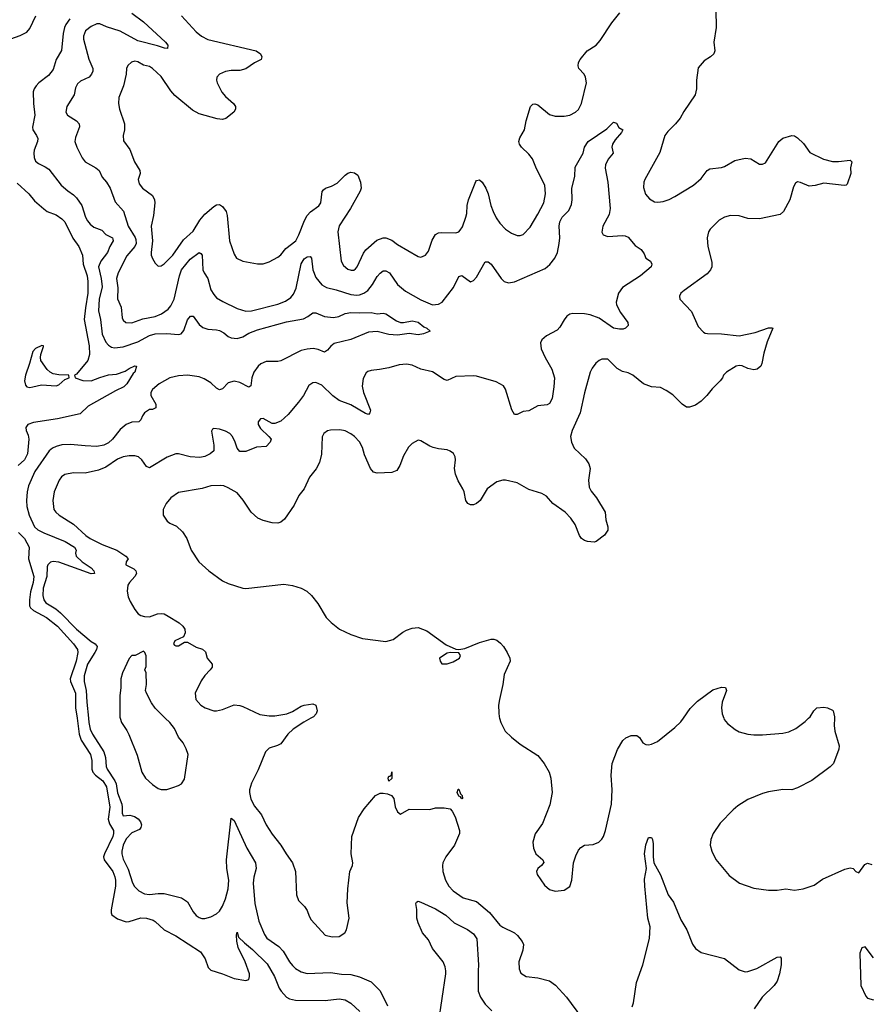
# Model space of a CAD drawing. Header units: inches. Extents: x 1771504 to 1971212, y 471788 to 643615.
# Tile 563 of 587: x 1910221 to 1916055, y 568040 to 574784. Entities that reach past the tile are written whole.
import ezdxf

# ---------------------------------------------------------------- set-up
doc = ezdxf.new("R2010")
doc.units = ezdxf.units.IN
doc.header["$MEASUREMENT"] = 0
doc.layers.add('B9516', color=7, linetype='Continuous')
doc.layers.add('B9517', color=7, linetype='Continuous')

msp = doc.modelspace()

# ---------------------------------------------------------------- linework, layer by layer
at = {"layer": 'B9516', "color": 5}
for points, elevation in [([(1910614.1, 570000), (1910629.5, 569889.5), (1910642, 569850), (1910705.6, 569750), (1910715.3, 569710), (1910715.7, 569650), (1910722.9, 569630), (1910741.4, 569610), (1910791, 569571), (1910816.7, 569530), (1910838.9, 569390), (1910828.1, 569308.1), (1910837, 569277), (1910863.3, 569230), (1910864.7, 569210), (1910858.1, 569190), (1910801.4, 569070), (1910796.2, 569050), (1910799.8, 569030), (1910858.8, 568950), (1910873.6, 568913.6), (1910877.8, 568890), (1910877.3, 568850), (1910847.3, 568687.3), (1910847.1, 568667), (1910853.1, 568653.1), (1910890, 568624.9), (1910950, 568605.6), (1910970, 568607.6), (1911050, 568631.4), (1911090, 568629.3), (1911135.6, 568615.6), (1911150, 568607.4), (1911211.1, 568551.1), (1911290, 568510.3), (1911459.3, 568399.3), (1911492.5, 568352.5), (1911512.8, 568292.8), (1911530, 568274.6), (1911610, 568248.8), (1911690, 568215.9), (1911770, 568203.2), (1911790, 568210.6), (1911796.5, 568230), (1911795.2, 568250), (1911766.8, 568330), (1911718.7, 568430), (1911707.9, 568472.1), (1911705.6, 568514.4), (1911710, 568534), (1911720.6, 568500.6), (1911760.7, 568460.6), (1911816.5, 568416.5), (1911917.4, 568317.4), (1911966.9, 568230), (1911999.1, 568150), (1912011.8, 568130), (1912050, 568090.2), (1912070, 568077.5), (1912110, 568069.3), (1912314.2, 568065.8), (1912410, 568078.6), (1912451, 568071), (1912490, 568047.2), (1912551.8, 567991.8)], 320), ([(1910692.3, 570000), (1910695.5, 569970), (1910704.6, 569924.6), (1910718.8, 569890), (1910796.6, 569770), (1910807.8, 569730), (1910813.2, 569670), (1910819.3, 569650), (1910871.7, 569571.7), (1910881.3, 569550), (1910890, 569488.8), (1910919.8, 569410), (1910923.9, 569390), (1910922.8, 569350), (1910930, 569330.6), (1910974.7, 569334.7), (1911007.4, 569327.4), (1911033, 569310), (1911048.2, 569290), (1911054.4, 569270), (1911050.4, 569250), (1911041.7, 569238.3), (1910990, 569214.4), (1910950, 569172.7), (1910930.8, 569130), (1910921.2, 569090), (1910921.3, 569070), (1910930, 569034.9), (1910965, 568965), (1910992.8, 568872.8), (1911006.7, 568846.7), (1911036.4, 568816.4), (1911076.4, 568796.4), (1911110, 568793.2), (1911170, 568799.8), (1911210, 568798.7), (1911330, 568769), (1911370, 568741.3), (1911410, 568673), (1911430, 568648.5), (1911450, 568633.7), (1911467.8, 568627.7), (1911490, 568628.7), (1911530, 568640.4), (1911570, 568659.3), (1911590, 568678.4), (1911610, 568712.7), (1911630, 568761.6), (1911650, 568830.8), (1911653.1, 568890), (1911640.4, 568970), (1911638.4, 569030), (1911670, 569314.8), (1911690, 569299.3), (1911776.3, 569110), (1911836.3, 569010), (1911841.9, 568970), (1911824.2, 568910), (1911819.4, 568870), (1911831.6, 568730), (1911859.7, 568610), (1911897.8, 568517.8), (1911913.4, 568493.4), (1911997, 568437), (1912025.1, 568405.1), (1912070, 568330.3), (1912090, 568306.3), (1912110, 568286.5), (1912150, 568263.2), (1912190, 568252.3), (1912350, 568257.4), (1912425.6, 568245.6), (1912490, 568244.8), (1912549.5, 568229.5), (1912630, 568194.6), (1912691.6, 568131.6), (1912740.6, 568030)], 340), ([(1910908.4, 570000), (1910918.8, 569970), (1910955.9, 569915.9), (1910968.1, 569888.1), (1911025.5, 569745.5), (1911057.3, 569630), (1911082, 569590), (1911130, 569545.5), (1911170, 569517.3), (1911190, 569510.8), (1911228.9, 569511.1), (1911270, 569524.7), (1911310, 569538), (1911330, 569551.3), (1911350, 569582), (1911375.3, 569750), (1911362, 569790), (1911342, 569830), (1911309, 569870), (1911282, 569930), (1911249.1, 569969.1), (1911218.4, 570000)], 360), ([(1912215.1, 570000), (1912166.5, 569973.5), (1912094.7, 569925.3), (1912057, 569890), (1912010, 569823), (1911988.2, 569811.8), (1911930, 569794.5), (1911904, 569770), (1911854.4, 569645.6), (1911810, 569555.1), (1911796.1, 569510), (1911794.9, 569490), (1911805.3, 569445.3), (1911830, 569397.1), (1911877.2, 569337.2), (1911910, 569270.4), (1911950, 569206), (1912010.4, 569130), (1912045.5, 569070), (1912090.4, 569010), (1912110.4, 568950), (1912117.3, 568790), (1912130, 568752), (1912171.3, 568710), (1912190, 568682), (1912203.5, 568643.5), (1912218, 568618), (1912313.4, 568513.4), (1912362.5, 568502.5), (1912410, 568504), (1912449.5, 568530.5), (1912460.9, 568550), (1912477.6, 568630), (1912465.4, 568734.6), (1912469.4, 568830), (1912482.7, 568950), (1912501.2, 568990), (1912503.7, 569010), (1912491.3, 569071.3), (1912496.3, 569190), (1912541.2, 569318.8), (1912581.7, 569378.3), (1912659.7, 569470), (1912690, 569486.5), (1912710, 569486.9), (1912741.6, 569481.6), (1912768, 569470), (1912784.4, 569450), (1912793.7, 569393.7), (1912810, 569358), (1912830, 569342), (1912890, 569376), (1913030, 569374), (1913070, 569384.7), (1913130, 569386), (1913170, 569378), (1913184, 569364), (1913203.4, 569323.4), (1913234.4, 569230), (1913234.4, 569210), (1913199.6, 569130), (1913140.3, 569050), (1913120.9, 569010), (1913117.4, 568990), (1913119.5, 568950), (1913138.7, 568890), (1913161.1, 568850), (1913190, 568817), (1913259.3, 568770), (1913350, 568744.6), (1913440.5, 568670), (1913510, 568582.4), (1913530, 568567.6), (1913610.2, 568530.2), (1913632.2, 568512.2), (1913664.4, 568470), (1913672.2, 568450), (1913667, 568410), (1913641.6, 568330), (1913642.8, 568282.8), (1913654.6, 568254.6), (1913690.4, 568230.4), (1913770, 568222), (1913850, 568200.2), (1913891.9, 568171.9), (1913966.5, 568090), (1914068.8, 567948.8)], 360), ([(1913507.7, 570000), (1913516.3, 569970), (1913547.3, 569910), (1913590, 569870.8), (1913650, 569822.8), (1913770, 569744), (1913814.9, 569690), (1913848.2, 569630), (1913859.3, 569590), (1913868.7, 569490), (1913853.5, 569406.5), (1913802, 569278), (1913753.2, 569206.8), (1913737.3, 569150), (1913740.7, 569110), (1913756, 569070), (1913806, 569030), (1913810.7, 569010.7), (1913794.8, 568990), (1913770.6, 568969.4), (1913761, 568950), (1913766, 568930), (1913815.9, 568855.9), (1913850, 568826), (1913890, 568816), (1913950, 568821), (1913990, 568846), (1914003.7, 568890), (1914014.5, 569010), (1914030, 569058), (1914050, 569096), (1914065.8, 569114.2), (1914090, 569130.7), (1914150, 569134.8), (1914188.7, 569150), (1914209.5, 569170.5), (1914221.2, 569190), (1914235.1, 569230), (1914276.2, 569410), (1914279.6, 569510), (1914273.6, 569610), (1914280.5, 569690), (1914315.8, 569784.2), (1914353.8, 569846.2), (1914374.1, 569865.9), (1914410, 569880.3), (1914450, 569880.5), (1914468.3, 569868.3), (1914490, 569831), (1914510, 569818.8), (1914530, 569817.3), (1914550, 569822), (1914590, 569840.7), (1914710, 569936.3), (1914750, 569974), (1914768.2, 570000)], 380), ([(1915802.8, 570000), (1915801.6, 569950), (1915806, 569910), (1915834, 569810), (1915833.2, 569786.8), (1915797.3, 569690), (1915774.2, 569665.8), (1915648.1, 569571.9), (1915550, 569522.9), (1915510, 569509.6), (1915450, 569511.8), (1915350, 569495.6), (1915310, 569484.5), (1915210, 569443.7), (1915140.9, 569399.1), (1915110, 569373.2), (1915019.8, 569280.2), (1914970.8, 569210), (1914954.8, 569170), (1914951, 569130), (1914962.8, 569090), (1914990, 569031.3), (1915082.5, 568922.5), (1915151.3, 568870), (1915250, 568836.3), (1915350, 568823), (1915410, 568823), (1915470, 568830.5), (1915530, 568823), (1915588, 568830), (1915663.3, 568856.7), (1915722, 568898), (1915874.5, 568965.5), (1915910, 568974.9), (1915930, 568970.5), (1915950, 568950.8), (1915970, 568941), (1916010, 568998.8), (1916030, 569006), (1916058, 568998)], 380), ([(1915044, 570000), (1915047.7, 569990), (1915070, 569962.8), (1915122, 569922), (1915150, 569907.3), (1915210, 569890.6), (1915250, 569885.5), (1915310, 569885.5), (1915450, 569897.1), (1915490, 569906.4), (1915539.3, 569930), (1915602.3, 569977.7), (1915625.6, 570000)], 380), ([(1914416.6, 568023.4), (1914426.6, 568050), (1914445.6, 568190), (1914490, 568311.3), (1914536.2, 568490), (1914539.6, 568570), (1914524.7, 568630), (1914502.7, 568850), (1914502, 568898), (1914516, 568970), (1914501.3, 569070), (1914510, 569131.3), (1914530, 569182), (1914550, 569182), (1914556, 569170), (1914559.8, 569139.8), (1914560.7, 569050), (1914566, 569010), (1914610, 568926.8), (1914664.6, 568790), (1914699, 568739), (1914750, 568618.8), (1914790.4, 568550), (1914830, 568451), (1914850, 568422), (1914890, 568394.9), (1915050, 568354), (1915150, 568276.3), (1915190, 568262), (1915210, 568264), (1915270, 568284.9), (1915410, 568363), (1915430, 568366), (1915437.1, 568357.1), (1915437.6, 568310), (1915426.7, 568250), (1915410, 568199.3), (1915390.4, 568170), (1915308.5, 568090), (1915252.4, 568010)], 360), ([(1913090, 567910.6), (1913140.5, 568250), (1913139.9, 568270), (1913136, 568296), (1913122.3, 568330), (1913050, 568422.6), (1913020.8, 568480.8), (1912981.7, 568530), (1912950, 568597.4), (1912941.1, 568630), (1912941.7, 568690), (1912934, 568730), (1912939.3, 568740.7), (1912950, 568746), (1912970, 568739.6), (1913070, 568693.4), (1913140.3, 568650), (1913198.2, 568598.2), (1913290, 568553.1), (1913330, 568522), (1913351.7, 568488.3), (1913365.2, 568310), (1913361, 568270), (1913363, 568130), (1913377.2, 568090), (1913410, 568041.7), (1913456.3, 567996.3)], 340), ([(1916070, 568358), (1916012.7, 568432.7), (1915990, 568428), (1915976, 568390), (1915982.8, 568170), (1916016.9, 568096.9), (1916030, 568082), (1916070, 568071.3)], 380)]:
    msp.add_lwpolyline(points, dxfattribs=dict(at, elevation=elevation))
at = {"layer": 'B9516', "color": 5, "elevation": 360}
for points in [[(1912750, 569569), (1912745.2, 569590), (1912750, 569602), (1912758, 569602), (1912768.4, 569611.6), (1912770, 569632), (1912770, 569586)], [(1913250, 569448), (1913242, 569462), (1913230, 569466), (1913218, 569490), (1913226, 569514), (1913230, 569514), (1913242, 569482), (1913252, 569470), (1913254, 569450)]]:
    msp.add_lwpolyline(points, close=True, dxfattribs=at)
at = {"layer": 'B9517', "color": 5}
for points, elevation in [([(1910000, 574689.2), (1910014.9, 574634.9), (1910030, 574620.5), (1910050, 574618.7), (1910090, 574627.2), (1910223.9, 574676.1), (1910270, 574699), (1910290, 574722.6), (1910331.4, 574810)], 340), ([(1910990, 574829.3), (1911069.6, 574769.6), (1911219.5, 574630), (1911236.4, 574610), (1911234, 574586), (1911212.5, 574587.5), (1911165.6, 574605.6), (1911030, 574638.4), (1910910, 574705.2), (1910815.2, 574735.2), (1910770, 574755.4), (1910750, 574754.8), (1910710, 574736.8), (1910672.1, 574707.9), (1910657.8, 574670), (1910658.9, 574650), (1910694, 574514), (1910722.4, 574450), (1910721.3, 574430), (1910713.7, 574410), (1910697.1, 574390), (1910637.3, 574362.7), (1910616.5, 574343.5), (1910604.2, 574315.8), (1910593.8, 574270), (1910544.9, 574190), (1910537.6, 574150), (1910549.2, 574129.2), (1910611.3, 574091.3), (1910628.5, 574070), (1910630.3, 574050), (1910602.5, 573977.5), (1910598.6, 573950), (1910612.3, 573910), (1910650, 573838), (1910670.4, 573810), (1910741.6, 573770), (1910766.4, 573750), (1910785.7, 573705.7), (1910816, 573670), (1910841.5, 573630), (1910875.1, 573535.1), (1910931.5, 573471.5), (1910963.8, 573370), (1911012.7, 573292.7), (1911017.7, 573277.7), (1911018.5, 573250), (1911010.1, 573230), (1910954.3, 573165.7), (1910895.8, 573050), (1910885.2, 573010), (1910892.6, 572947.4), (1910891.5, 572871.5), (1910915.3, 572815.3), (1910922.2, 572742.2), (1910930, 572726), (1910948, 572710), (1910990, 572706.9), (1911065.6, 572734.4), (1911150, 572750.2), (1911192.8, 572770), (1911238.1, 572801.9), (1911256.4, 572823.6), (1911279.9, 572870), (1911315.3, 573030), (1911329.4, 573070), (1911390, 573142.4), (1911450, 573188), (1911463, 573183), (1911471.6, 573171.6), (1911476.5, 573070), (1911484, 573050), (1911510.2, 573010), (1911530, 572934), (1911550, 572901.3), (1911570, 572879.5), (1911613.7, 572853.7), (1911710, 572806.5), (1911770, 572786.7), (1911810, 572788.5), (1911990, 572835.8), (1912043.1, 572856.9), (1912078.5, 572881.5), (1912097, 572903), (1912115.6, 572944.4), (1912150, 573111.8), (1912170, 573144.9), (1912190, 573159.2), (1912210, 573161.1), (1912219.6, 573150), (1912228.5, 573070), (1912250, 573018.3), (1912290, 572968), (1912322, 572950), (1912390, 572934), (1912490, 572901.2), (1912530, 572897), (1912550, 572899.5), (1912578, 572910), (1912606.2, 572930), (1912637.3, 572970), (1912670, 573025.7), (1912690, 573048.5), (1912710, 573062.6), (1912730, 573064.6), (1912754.6, 573050), (1912809.4, 572969.4), (1912864.7, 572924.7), (1912970, 572864), (1913050, 572831.3), (1913090, 572834.7), (1913114.2, 572850), (1913192, 572950), (1913230, 573024.9), (1913250, 573030.5), (1913310, 572987.7), (1913330, 572996.3), (1913350, 573020.5), (1913410, 573124.9), (1913430, 573125.5), (1913450, 573108.2), (1913518.4, 573010), (1913539.1, 572990), (1913570, 572980.9), (1913610, 572989.1), (1913820.5, 573079.5), (1913853.8, 573106.1), (1913887.3, 573150), (1913904.9, 573190), (1913916.9, 573250), (1913920.8, 573290), (1913916.1, 573370), (1913920.3, 573399.7), (1913937.2, 573430), (1913982.3, 573477.7), (1914001.7, 573518.3), (1914006, 573550), (1914003.5, 573630), (1914024.4, 573710), (1914025.4, 573774.6), (1914081.2, 573870), (1914089.5, 573910), (1914115.1, 573950), (1914243.2, 574036.8), (1914290, 574082), (1914310, 574074), (1914325.4, 574045.4), (1914354, 574030), (1914344.7, 574010), (1914300.4, 573959.6), (1914282.8, 573930), (1914278.8, 573910), (1914286.8, 573870), (1914252.2, 573827.8), (1914234.4, 573790), (1914232.2, 573767.8), (1914250.2, 573670), (1914266.9, 573490), (1914259.6, 573450), (1914216.5, 573370), (1914208.8, 573328.8), (1914218.8, 573310), (1914250, 573298.4), (1914350, 573306), (1914370, 573303), (1914390, 573293), (1914437.3, 573237.3), (1914478, 573210), (1914499.8, 573179.8), (1914511.1, 573151.1), (1914542, 573130), (1914551.3, 573110), (1914546, 573090), (1914474, 573030), (1914350.2, 572949.8), (1914323.1, 572910), (1914307, 572850), (1914310.3, 572830.3), (1914337.6, 572777.6), (1914387.3, 572710), (1914390.7, 572689.3), (1914372, 572670), (1914355.8, 572664.2), (1914330, 572663), (1914290, 572671.2), (1914190, 572738.5), (1914130, 572762), (1914090, 572768.3), (1914010, 572771.1), (1913990, 572766.3), (1913970, 572753.3), (1913950, 572727.6), (1913922.3, 572677.7), (1913903.6, 572656.4), (1913830, 572619.1), (1913797, 572590), (1913788.9, 572570), (1913794.3, 572530), (1913821.3, 572470), (1913866.9, 572390), (1913884.2, 572330), (1913881.2, 572270), (1913868.8, 572190), (1913850, 572154.5), (1913834.1, 572145.9), (1913770, 572139.5), (1913710, 572105.2), (1913670, 572099.3), (1913630, 572079), (1913610, 572079), (1913591.9, 572111.9), (1913550, 572252.7), (1913534.9, 572274.9), (1913484.4, 572304.4), (1913350, 572343.1), (1913330, 572344.8), (1913210, 572339.1), (1913150, 572313.6), (1913130, 572319.7), (1913050, 572372.9), (1912970, 572389.8), (1912910, 572416.5), (1912870, 572424.4), (1912819.6, 572420.4), (1912750, 572398.4), (1912686.7, 572386.7), (1912630, 572382), (1912606, 572374), (1912595.5, 572364.5), (1912574.4, 572325.6), (1912567.2, 572272.8), (1912575.6, 572230), (1912624.2, 572110), (1912620.4, 572090), (1912610, 572080.5), (1912590, 572086.8), (1912490, 572145.2), (1912410, 572175.8), (1912366.8, 572206.8), (1912290, 572280.3), (1912250, 572298.4), (1912230, 572297.3), (1912202.4, 572277.6), (1912164.9, 572210), (1912130, 572163.5), (1912059.4, 572080.6), (1912010, 572034.8), (1911970, 572017.4), (1911950, 572018.7), (1911890, 572051.8), (1911870, 572049.3), (1911855.5, 572030), (1911854.9, 572010), (1911870, 571983), (1911927.3, 571930), (1911942.8, 571910), (1911938, 571890), (1911910, 571860.7), (1911844.2, 571855.8), (1911770, 571826.9), (1911730, 571825.1), (1911710, 571849), (1911698, 571890), (1911679.7, 571930), (1911660.7, 571950), (1911630, 571966.3), (1911590, 571979.6), (1911550, 571984), (1911541.4, 571978.6), (1911535.3, 571964.7), (1911550.4, 571869.6), (1911550.6, 571830), (1911526.8, 571810), (1911488.8, 571791.2), (1911454.1, 571785.9), (1911390, 571788.7), (1911310, 571809.8), (1911290, 571811), (1911231.9, 571788.1), (1911110, 571713.6), (1911090, 571723.7), (1911058.9, 571770), (1911034, 571790), (1911010, 571797.6), (1910970, 571797.4), (1910930, 571790.8), (1910890, 571774.6), (1910810, 571719.8), (1910761.5, 571698.5), (1910670, 571677.2), (1910590, 571679.8), (1910530, 571667.6), (1910508.3, 571651.7), (1910491.4, 571630), (1910456.5, 571550), (1910448.9, 571490), (1910455.8, 571430), (1910468.4, 571410), (1910492.4, 571390), (1910590, 571327.7), (1910674.3, 571250), (1910703.6, 571230), (1910784.9, 571190), (1910887, 571150), (1910948.5, 571110), (1910963.8, 571090), (1910950.6, 571070), (1910948.4, 571050), (1911003, 571023), (1911017.6, 571010), (1911020.3, 570990), (1911010.3, 570970), (1910972.4, 570930), (1910962.4, 570910), (1910957.3, 570870), (1910964, 570830), (1910978.8, 570798.8), (1911010, 570744.7), (1911033.7, 570713.7), (1911050, 570702.8), (1911075.3, 570695.3), (1911110, 570694), (1911164.9, 570715.1), (1911190, 570716.9), (1911210, 570713.4), (1911238.7, 570698.7), (1911312.4, 570652.4), (1911338.9, 570630), (1911352.8, 570610), (1911355.1, 570584.9), (1911343.1, 570556.9), (1911283.1, 570530), (1911274.9, 570510), (1911280.9, 570500.9), (1911290, 570494.9), (1911310, 570496.4), (1911350, 570521), (1911370, 570521), (1911430, 570487.3), (1911473.2, 570473.2), (1911493.7, 570453.7), (1911504.7, 570410), (1911538.8, 570370), (1911538.8, 570350), (1911526.8, 570330), (1911490, 570293.2), (1911464.1, 570255.9), (1911424, 570170), (1911427.1, 570127.1), (1911461, 570090), (1911491, 570070), (1911550.3, 570050.3), (1911570, 570050.3), (1911610, 570060.3), (1911690, 570090.4), (1911730, 570086), (1911750, 570080.5), (1911865.3, 570025.2), (1911930, 570015.3), (1911970, 570015.8), (1912050.8, 570029.2), (1912090, 570045.2), (1912150, 570081.7), (1912170, 570088.7), (1912230, 570097.3), (1912250.8, 570090), (1912259.1, 570050), (1912253, 570030), (1912233.4, 570010), (1912215.1, 570000)], 360), ([(1911330.4, 574810), (1911430, 574699.3), (1911466.8, 574670), (1911510, 574648.2), (1911842, 574570), (1911870.8, 574550), (1911881, 574530), (1911876, 574510), (1911830, 574487.3), (1911770, 574446.6), (1911730, 574435.4), (1911670, 574435.8), (1911630, 574429.7), (1911590.7, 574410), (1911572.7, 574390), (1911568.5, 574370), (1911574, 574350), (1911606.1, 574286.1), (1911630, 574257.1), (1911685.5, 574210), (1911699.1, 574190), (1911700.5, 574170), (1911687.3, 574150), (1911632.5, 574107.5), (1911610, 574100.5), (1911574.7, 574105.3), (1911450, 574139.8), (1911404.2, 574164.2), (1911283.9, 574263.9), (1911256.4, 574296.4), (1911190, 574393.7), (1911131.9, 574450), (1911110, 574463.5), (1911070, 574471.9), (1911030, 574494.6), (1911010, 574499.1), (1910987.5, 574492.5), (1910961.5, 574470), (1910953, 574450), (1910950.2, 574409.8), (1910931.5, 574330), (1910899.6, 574250), (1910898.6, 574210), (1910905.2, 574170), (1910939.7, 574070), (1910938.4, 574030), (1910930.2, 573990), (1910932.8, 573952.8), (1910974.5, 573894.5), (1911007.2, 573810), (1911043.1, 573750), (1911045.7, 573730), (1911033.1, 573690), (1911040.4, 573660.4), (1911061.3, 573630), (1911130, 573580.3), (1911144.7, 573550), (1911146.9, 573530), (1911138.2, 573441.8), (1911121.5, 573370), (1911131.8, 573270), (1911121.1, 573190), (1911122.8, 573170), (1911130, 573148), (1911150, 573115.5), (1911170, 573096.3), (1911190, 573098), (1911210, 573110.4), (1911270, 573170.4), (1911343.7, 573276.3), (1911410, 573335.6), (1911455.4, 573410), (1911489.4, 573450.6), (1911550, 573503.6), (1911570, 573515.2), (1911590, 573517.4), (1911610, 573504.9), (1911635.5, 573470), (1911641.7, 573441.7), (1911657.6, 573270), (1911690, 573178), (1911707.3, 573150), (1911750, 573130.7), (1911850, 573110.7), (1911890, 573110.7), (1911930, 573124.9), (1911990, 573156.3), (1912010, 573173.4), (1912044.5, 573215.5), (1912112, 573270), (1912132.7, 573310), (1912171.2, 573408.8), (1912190, 573442), (1912212.3, 573467.7), (1912270.7, 573509.3), (1912283.5, 573530), (1912292.7, 573607.3), (1912301.4, 573618.6), (1912316, 573630), (1912356.1, 573643.9), (1912395.2, 573664.8), (1912450, 573719.5), (1912470, 573733.4), (1912490, 573740.3), (1912515.6, 573735.6), (1912538, 573718), (1912556.5, 573670), (1912560.3, 573630), (1912553.7, 573610), (1912486.5, 573490), (1912410, 573371.8), (1912401.6, 573330), (1912422.8, 573130), (1912439.1, 573099.1), (1912470, 573074.9), (1912492.1, 573067.9), (1912510, 573068.9), (1912522.2, 573077.8), (1912533.1, 573090), (1912576.5, 573183.5), (1912592.8, 573207.2), (1912667.2, 573272.8), (1912710, 573289.3), (1912730, 573289.2), (1912770, 573273.6), (1912810, 573244.7), (1912950, 573161.6), (1912970, 573158), (1913001.2, 573170), (1913022.6, 573197.4), (1913045.7, 573274.3), (1913070, 573312), (1913090, 573323.1), (1913110, 573326.5), (1913210, 573323.7), (1913230, 573330.4), (1913238.8, 573341.2), (1913254, 573366), (1913277.4, 573430), (1913283.3, 573456.7), (1913285.7, 573510), (1913294.6, 573550), (1913345.7, 573674.3), (1913350, 573682), (1913370, 573687.7), (1913390, 573670.6), (1913414.3, 573630), (1913430.2, 573590), (1913449.3, 573510), (1913463.8, 573470), (1913485.7, 573425.7), (1913510, 573390.3), (1913550, 573348.5), (1913590, 573320.4), (1913630, 573305.5), (1913650, 573304.9), (1913670, 573313.4), (1913717.1, 573362.9), (1913770, 573450.7), (1913811.1, 573530), (1913822.7, 573590), (1913818.5, 573650), (1913762, 573762), (1913733.3, 573830), (1913710, 573862), (1913658.7, 573910), (1913644.8, 573930), (1913639.8, 573950), (1913646.3, 573973.7), (1913678.7, 574030), (1913690, 574091), (1913720.7, 574190), (1913735.9, 574204.1), (1913750, 574206.4), (1913770, 574200.4), (1913850, 574134), (1913890, 574123.6), (1913950, 574122), (1913989.2, 574130), (1914029.4, 574150), (1914050, 574168.2), (1914070.8, 574209.2), (1914104.2, 574350), (1914097, 574390), (1914087, 574410), (1914052, 574450), (1914046.6, 574466.6), (1914049.7, 574490), (1914059.7, 574510), (1914109.6, 574570), (1914169.8, 574610.2), (1914198, 574642), (1914278, 574762), (1914333.3, 574830)], 380), ([(1914989.1, 574850), (1914993.1, 574730), (1914976.4, 574630), (1914984.4, 574570), (1914975.5, 574550), (1914953, 574530), (1914910, 574502.6), (1914870, 574453.6), (1914856.8, 574370), (1914858.6, 574310), (1914847.6, 574270), (1914770, 574154), (1914746.5, 574110), (1914714, 574070), (1914661.2, 574018.8), (1914641.6, 573990), (1914606.1, 573873.9), (1914504.6, 573690), (1914498, 573670), (1914495.3, 573635.3), (1914509.1, 573589.1), (1914535.6, 573555.6), (1914570, 573535.5), (1914592.7, 573532.7), (1914630, 573538), (1914670, 573551.8), (1914710, 573573.1), (1914837.4, 573650), (1914890, 573695.6), (1914929.9, 573750.1), (1914950, 573762), (1915030, 573770.2), (1915050, 573777.2), (1915121.4, 573818.6), (1915190, 573834.8), (1915231, 573831), (1915290, 573794.4), (1915310, 573794.4), (1915330, 573802.4), (1915421.3, 573950), (1915450, 573973.1), (1915510, 573990.4), (1915530, 573987.7), (1915550, 573974.8), (1915590, 573934.8), (1915635.1, 573875.1), (1915727.2, 573827.2), (1915790, 573811.8), (1915830, 573812.2), (1915910, 573822), (1915922, 573810), (1915912, 573770), (1915916, 573730), (1915890, 573658), (1915882, 573650), (1915870, 573647), (1915730, 573663.1), (1915670, 573646.9), (1915630, 573643.5), (1915570, 573669.4), (1915550, 573672.7), (1915535.5, 573664.5), (1915521.1, 573638.9), (1915496.4, 573550), (1915454.4, 573470), (1915431.1, 573448.9), (1915290, 573418.7), (1915210, 573422.4), (1915150, 573439.3), (1915090, 573443.1), (1915050, 573432.1), (1915014, 573410), (1914951.8, 573350), (1914940.9, 573330), (1914931.5, 573290), (1914934.9, 573230), (1914963.2, 573123.2), (1914961.8, 573090), (1914953.6, 573070), (1914930, 573043.1), (1914773.4, 572930), (1914750.7, 572910), (1914740.7, 572890), (1914744, 572870), (1914824.2, 572784.2), (1914870, 572682), (1914904.6, 572644.6), (1914917.3, 572637.3), (1914933.3, 572633.3), (1915030, 572632.3), (1915150, 572618.2), (1915259.8, 572640.2), (1915350, 572673.4), (1915374.2, 572674.2), (1915381, 572670), (1915342.5, 572577.5), (1915319.9, 572500.1), (1915306, 572430), (1915297.4, 572410), (1915273.4, 572390), (1915250, 572385.4), (1915210, 572394.7), (1915170, 572414), (1915150, 572415.1), (1915130, 572409.6), (1915062.8, 572370), (1915042.8, 572350), (1915035.5, 572330), (1915020.9, 572310), (1914964.1, 572255.9), (1914929.6, 572210), (1914890, 572170.4), (1914850, 572144.2), (1914810, 572129.8), (1914790.1, 572129.8), (1914758.8, 572150), (1914694.6, 572214.6), (1914650, 572245), (1914610, 572264), (1914550, 572269.8), (1914495.1, 572290), (1914420.7, 572350), (1914390, 572364.8), (1914350, 572375.1), (1914314.1, 572394.1), (1914250, 572458), (1914210, 572458), (1914190, 572449.2), (1914168.6, 572431.4), (1914142.3, 572397.7), (1914128.2, 572370), (1914090, 572229), (1914060.7, 572090), (1914004.9, 571970), (1913994.6, 571930), (1914000.3, 571890), (1914019.5, 571850), (1914096.5, 571776.5), (1914120.8, 571740.8), (1914129.2, 571710), (1914116.9, 571630), (1914121.5, 571581.5), (1914135.4, 571555.4), (1914172.4, 571510), (1914232.4, 571410), (1914237.3, 571357.3), (1914250.8, 571310), (1914250, 571288), (1914227.5, 571252.5), (1914171.3, 571210), (1914155.5, 571204.5), (1914110, 571209.6), (1914090, 571215.6), (1914070, 571229.6), (1914056.3, 571250), (1914027.1, 571327.1), (1913996.3, 571370), (1913958.7, 571410), (1913874.3, 571470), (1913830, 571519.6), (1913798.7, 571538.7), (1913710, 571567.1), (1913630, 571612.6), (1913550, 571629.6), (1913530, 571629.6), (1913490, 571618.4), (1913423.8, 571570), (1913374.9, 571490), (1913350, 571469.6), (1913330, 571460.7), (1913310, 571461.6), (1913291.2, 571471.2), (1913276.9, 571490), (1913265.4, 571550), (1913257.2, 571570), (1913225, 571624.9), (1913206.4, 571670), (1913199.7, 571710), (1913207, 571770), (1913205.2, 571790), (1913192.1, 571812.1), (1913170, 571829.2), (1913150, 571837.2), (1913090, 571843.7), (1913053.8, 571853.8), (1913030, 571862.7), (1912970, 571899), (1912950, 571904), (1912910, 571881.2), (1912885.1, 571854.9), (1912850, 571797.2), (1912826, 571730), (1912803.8, 571696.2), (1912770, 571682.2), (1912670, 571677.1), (1912645.5, 571685.5), (1912623.8, 571710), (1912583.3, 571803.3), (1912570, 571853.2), (1912550, 571892), (1912515.1, 571930), (1912490, 571947), (1912450, 571967), (1912413.8, 571973.8), (1912350, 571971.8), (1912330, 571967), (1912304.9, 571950), (1912293.8, 571926.2), (1912288.8, 571808.8), (1912274.3, 571750), (1912251.8, 571708.2), (1912207.2, 571650), (1912169.2, 571570.8), (1912134.3, 571525.7), (1912100.5, 571459.5), (1912036.2, 571363.8), (1912010, 571342.9), (1911990, 571335.6), (1911950, 571338), (1911890, 571352.8), (1911852.3, 571370), (1911807.1, 571410), (1911751.8, 571491.8), (1911710, 571542.3), (1911650, 571577.7), (1911619, 571590), (1911594, 571594), (1911530, 571591.7), (1911470, 571573.3), (1911310, 571545.1), (1911257.3, 571510), (1911224.9, 571470), (1911204.9, 571430), (1911204, 571390), (1911230.8, 571350), (1911250, 571336.3), (1911295.8, 571315.8), (1911337, 571277), (1911365.5, 571230), (1911396.3, 571150), (1911447.7, 571070), (1911517.3, 571010), (1911610, 570941.3), (1911650, 570922), (1911749.4, 570890.6), (1911770, 570888.4), (1912030, 570918), (1912090, 570908.2), (1912150.3, 570890.3), (1912188.7, 570868.7), (1912219.9, 570839.9), (1912264.4, 570784.4), (1912320.7, 570690), (1912354.2, 570654.2), (1912411, 570610), (1912490, 570572.7), (1912570, 570546.4), (1912730, 570525.5), (1912780.5, 570539.5), (1912845.2, 570590), (1912870, 570602), (1912910, 570616.3), (1912950, 570620.7), (1913010, 570597.3), (1913142.4, 570502.4), (1913210, 570473.4), (1913230, 570470.7), (1913270, 570477.3), (1913370, 570518), (1913450, 570542), (1913470, 570542), (1913490, 570534.9), (1913513.9, 570513.9), (1913535.8, 570490), (1913561, 570450), (1913578.8, 570410), (1913580.7, 570390), (1913540.7, 570299.3), (1913530.4, 570230), (1913507.5, 570127.5), (1913502, 570090), (1913502.5, 570037.5), (1913504.9, 570010), (1913507.7, 570000)], 380), ([(1910563.4, 574790), (1910536.1, 574750), (1910528.5, 574730), (1910519, 574690), (1910506.9, 574573.1), (1910471, 574510), (1910450, 574443), (1910418.9, 574401.1), (1910351.7, 574350), (1910333.4, 574330), (1910319.5, 574310), (1910314, 574290), (1910316.5, 574210), (1910325.5, 574130), (1910308, 574048), (1910310.3, 574030), (1910337, 573990), (1910344.6, 573970), (1910342.8, 573950), (1910319.7, 573890), (1910317.2, 573870), (1910320.4, 573840.4), (1910330, 573814.9), (1910350, 573798.2), (1910396.4, 573776.4), (1910419.9, 573759.9), (1910506, 573650), (1910550, 573611.5), (1910590, 573584.9), (1910610, 573564.6), (1910646.7, 573510), (1910672.6, 573430), (1910685, 573405), (1910703.4, 573383.4), (1910730, 573362.7), (1910782.9, 573342.9), (1910811.5, 573311.5), (1910855.8, 573290), (1910859.3, 573279.3), (1910861.5, 573270), (1910838.3, 573230), (1910822.2, 573190), (1910777.7, 573130), (1910761.3, 573090), (1910780.3, 573010), (1910787.1, 572952.9), (1910765, 572870), (1910760.5, 572790), (1910775.5, 572730), (1910786.4, 572630), (1910810, 572576.1), (1910830, 572553.4), (1910850, 572540.7), (1910870, 572535.6), (1910930, 572542.4), (1911030, 572576.8), (1911110, 572619.6), (1911150, 572632.7), (1911230, 572635.3), (1911310, 572628.4), (1911327.2, 572632.8), (1911346.2, 572653.8), (1911370, 572728.5), (1911392.2, 572752.2), (1911410, 572752.4), (1911450, 572695.6), (1911474.9, 572674.9), (1911510, 572663.8), (1911570, 572660.6), (1911590, 572655.5), (1911619.4, 572639.4), (1911650, 572613.7), (1911670, 572605), (1911710, 572599.7), (1911750, 572612), (1911790, 572635.8), (1911850, 572660.5), (1912050, 572715.1), (1912165.1, 572734.9), (1912194, 572750), (1912230, 572777), (1912250, 572777), (1912310, 572751.1), (1912370, 572744.9), (1912408.2, 572751.8), (1912450.3, 572770.3), (1912490, 572779.1), (1912550, 572775.5), (1912630, 572777.7), (1912670, 572768.9), (1912710, 572773.8), (1912730, 572768.8), (1912802.1, 572722.1), (1912830, 572710.2), (1912850, 572708.9), (1912910, 572720.2), (1912950, 572712), (1912990, 572680.7), (1913011.3, 572670), (1913032, 572650), (1912987.5, 572632.5), (1912950, 572626), (1912890, 572634), (1912810, 572623), (1912750, 572627.1), (1912670, 572647.1), (1912610, 572643.1), (1912490, 572592.8), (1912375.1, 572564.9), (1912352.1, 572548), (1912330, 572519.3), (1912310, 572507.3), (1912265.3, 572525.3), (1912230.8, 572530.8), (1912190, 572528.2), (1912150, 572517.7), (1912010, 572446.5), (1911990, 572442), (1911910, 572441.8), (1911872.9, 572427.2), (1911854, 572410), (1911825.8, 572370), (1911811.3, 572330), (1911803.8, 572276.2), (1911790, 572267.8), (1911730, 572298), (1911690, 572307.1), (1911650, 572296.4), (1911610, 572254.3), (1911590, 572249.7), (1911570, 572260.4), (1911530, 572296.8), (1911484.6, 572324.6), (1911450, 572337.7), (1911369.8, 572349.8), (1911310, 572343.4), (1911250, 572329.8), (1911176.9, 572290), (1911131.7, 572250), (1911120.3, 572230), (1911118.9, 572210), (1911154.3, 572150), (1911154.2, 572125.8), (1911130, 572113.6), (1911110, 572114), (1911075.5, 572090), (1911061.3, 572070), (1911050, 572042.7), (1911037.3, 572030), (1910990, 572026.6), (1910950, 572011.2), (1910910, 571977.3), (1910856, 571910), (1910830, 571885.7), (1910798.4, 571870), (1910750, 571861.6), (1910670, 571864.2), (1910570, 571875.2), (1910510, 571871.4), (1910470, 571860.8), (1910446.7, 571850), (1910423.6, 571830), (1910324.1, 571690), (1910281.4, 571590), (1910271.8, 571550), (1910266.8, 571490), (1910270.1, 571450), (1910286.4, 571390), (1910322.7, 571310), (1910345.8, 571290), (1910385.6, 571270), (1910533.6, 571210), (1910595.6, 571170), (1910607.2, 571150), (1910602.8, 571130), (1910607.3, 571110), (1910649.6, 571069.6), (1910711.2, 571030), (1910728.7, 571010), (1910734, 570990), (1910710, 570987.3), (1910490, 571068.5), (1910450, 571072.5), (1910431.8, 571068.2), (1910413.8, 571050), (1910410, 571037.2), (1910405.9, 570970), (1910382.6, 570890), (1910379.3, 570839.3), (1910385.9, 570810), (1910401.2, 570790), (1910468.3, 570748.3), (1910501.6, 570721.6), (1910610.2, 570610), (1910710, 570525), (1910738.9, 570510), (1910751.7, 570491.7), (1910747.3, 570470), (1910736.9, 570450), (1910685.2, 570370), (1910662.5, 570290), (1910663, 570250), (1910677.5, 570190), (1910680.6, 570110), (1910692.3, 570000)], 340), ([(1910203.6, 573663.6), (1910284.7, 573590), (1910322.6, 573542.6), (1910387.4, 573487.4), (1910410, 573469.1), (1910470, 573446.7), (1910510, 573420.5), (1910530, 573398), (1910586.2, 573286.2), (1910625.3, 573230), (1910650.2, 573170), (1910656.3, 573110), (1910683, 573030), (1910688.5, 572990), (1910688.3, 572910), (1910670.7, 572810.7), (1910662.8, 572730), (1910696.6, 572550), (1910700.2, 572490), (1910687.3, 572450), (1910610, 572356.9), (1910597.3, 572350), (1910601, 572330), (1910653.3, 572313.3), (1910710, 572309.3), (1910770, 572333), (1910830, 572350.2), (1910883.3, 572356.7), (1910942.9, 572377.1), (1910970, 572395.5), (1911010, 572413.4), (1911022, 572410), (1911010.3, 572370), (1910998.6, 572361.5), (1910954.6, 572290), (1910934.4, 572270), (1910877.2, 572242.8), (1910690, 572135.6), (1910635.6, 572084.4), (1910481, 572050), (1910315.1, 572024.9), (1910277, 572010), (1910263.6, 571990), (1910265, 571970), (1910278.5, 571938.5), (1910283.5, 571910), (1910273.4, 571810), (1910253.2, 571770), (1910209.8, 571730.2)], 320), ([(1910212.1, 571272.1), (1910254.9, 571230), (1910285.3, 571170), (1910280.3, 571090), (1910316.9, 570970), (1910313.2, 570930), (1910295.6, 570864.4), (1910287.8, 570810), (1910289.2, 570770), (1910295.7, 570755.7), (1910316.3, 570736.3), (1910405, 570690), (1910480.1, 570630), (1910589.4, 570510), (1910616, 570470), (1910619.8, 570450), (1910607.2, 570390), (1910566.4, 570270), (1910568.6, 570250), (1910603.3, 570170), (1910604.4, 570070), (1910614.1, 570000)], 320), ([(1911218.4, 570000), (1911149.4, 570069.4), (1911124.1, 570104.1), (1911089, 570170), (1911084, 570190), (1911088.7, 570230), (1911088, 570310), (1911078, 570330), (1911087.3, 570352.7), (1911087.3, 570427.3), (1911078, 570450), (1911070, 570458), (1911011.6, 570428.4), (1910990, 570428), (1910970, 570408), (1910924.9, 570310), (1910914, 570270), (1910914, 570210), (1910906.2, 570153.8), (1910906.2, 570006.2), (1910908.4, 570000)], 360), ([(1914768.2, 570000), (1914814.2, 570065.8), (1914864.1, 570115.9), (1914970, 570194.9), (1915030, 570212.7), (1915056, 570210), (1915062.8, 570190), (1915034.4, 570110), (1915028.4, 570070), (1915032.7, 570030), (1915044, 570000)], 380), ([(1915625.6, 570000), (1915636, 570010), (1915660.9, 570050), (1915682.7, 570070), (1915730, 570074.7), (1915756, 570070), (1915790, 570053.7), (1915794.9, 570050), (1915803, 570010), (1915802.8, 570000)], 380)]:
    msp.add_lwpolyline(points, dxfattribs=dict(at, elevation=elevation))
for points, elevation in [([(1910373, 572553), (1910328.9, 572531.1), (1910310.3, 572510), (1910288.8, 572430), (1910260.3, 572350), (1910254.7, 572310), (1910260.7, 572280.7), (1910270, 572268), (1910290, 572264.6), (1910310, 572268.6), (1910370, 572282.9), (1910470, 572276.2), (1910490, 572283.2), (1910530, 572319.6), (1910559, 572330), (1910558, 572350), (1910490, 572351.6), (1910450, 572358.9), (1910430, 572369), (1910410, 572387.1), (1910366.3, 572450), (1910363.5, 572470), (1910366.8, 572490), (1910385.2, 572545.2), (1910384, 572550)], 320), ([(1913170, 570448.7), (1913150, 570444), (1913098, 570410), (1913102, 570390), (1913112.7, 570372.7), (1913150, 570372), (1913190, 570384.7), (1913234, 570410), (1913242, 570430), (1913230, 570448)], 380)]:
    msp.add_lwpolyline(points, close=True, dxfattribs=dict(at, elevation=elevation))

doc.saveas('drawing.dxf')
